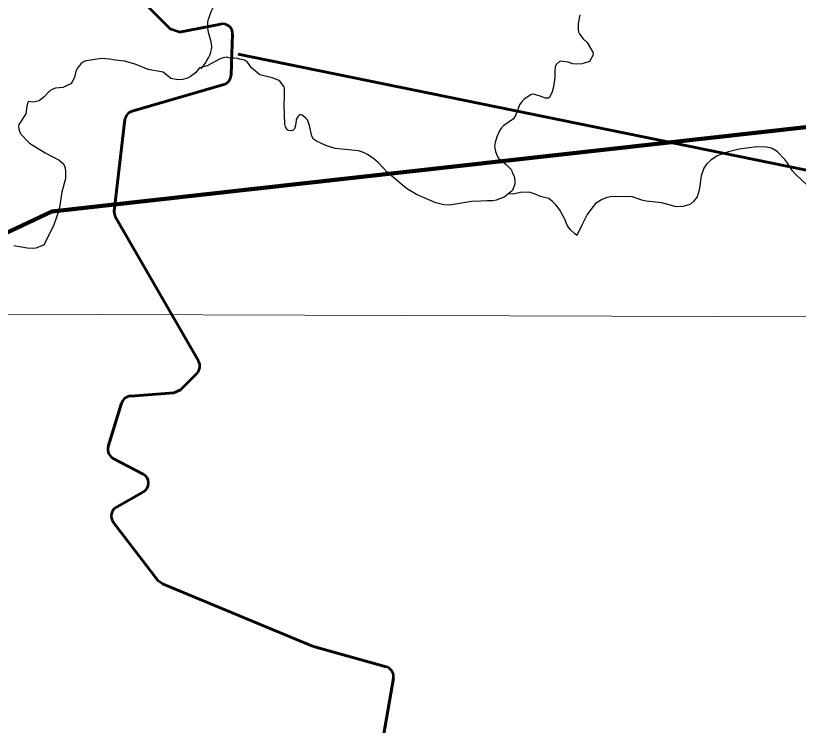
# Model space of a CAD drawing. Extents: x -1643653 to 4543381, y 1624270 to 13878484.
# Drawn here: x 740621 to 748402, y 8945147 to 8952202 of the extents above; entities that cross this region are included whole.
import ezdxf

# ---------------------------------------------------------------- set-up
doc = ezdxf.new("R2010")
doc.units = 0
doc.header["$LTSCALE"] = 200
for name, color, linetype, lineweight in [('1', 7, 'Continuous', 13), ('24', 7, 'Continuous', 25), ('59', 7, 'Continuous', 53), ('60', 7, 'Continuous', 13), ('9', 7, 'Continuous', 90)]:
    doc.layers.add(name, color=color, linetype=linetype, lineweight=lineweight)

msp = doc.modelspace()

# ---------------------------------------------------------------- linework, layer by layer
at = {"layer": '1'}
msp.add_line((565315.3, 8949866.8), (791497.7, 8949052.2), dxfattribs=at)
at = {"layer": '24'}
for points in [[(746228.6, 8952210.8), (746212.4, 8952124.5), (746211.9, 8952065.4), (746216.3, 8952042.5), (746230.5, 8952014.6), (746261.4, 8951973.3), (746301.9, 8951935.8), (746357.3, 8951840.2), (746360.8, 8951812.8), (746324.7, 8951746.9), (746253.6, 8951722.5), (746199.9, 8951718.8), (746161.2, 8951724.3), (746113.1, 8951738.6), (746037.2, 8951748.7), (746024.2, 8951743), (745993.5, 8951715.3), (745984.7, 8951694.1), (745980.1, 8951647.5), (745981, 8951586.3), (745969.2, 8951496), (745953.7, 8951445.7), (745926.8, 8951388.6), (745916.7, 8951383), (745888.2, 8951381.3), (745835.5, 8951403.2), (745767.7, 8951420.6), (745744.7, 8951418), (745673.4, 8951368.8)], [(743290.9, 8951495.2), (743248.2, 8951550.2), (743231.5, 8951561), (743171.6, 8951584.4), (743048.4, 8951615.2), (742965.9, 8951683.7), (742925.7, 8951738.8), (742894.4, 8951760.8), (742845.4, 8951768.3), (742815.9, 8951778.6), (742766, 8951777.7), (742716.6, 8951788.8), (742685.1, 8951783.5), (742648.7, 8951768.3), (742524.2, 8951702.7), (742447.7, 8951683), (742407.6, 8951634.3), (742357.9, 8951596.9), (742328.7, 8951581.1), (742280.7, 8951568.7), (742234, 8951565.1), (742165, 8951577.1), (742087.8, 8951638.7), (741938.6, 8951667.3), (741808.5, 8951720.2), (741704.5, 8951751), (741611.1, 8951758.6), (741553.7, 8951769.6), (741475.3, 8951774.6), (741320.3, 8951752.9), (741303.4, 8951747.1), (741273, 8951726.1), (741237.6, 8951687.6), (741218.7, 8951651.1), (741204.4, 8951588), (741183, 8951543), (741167.8, 8951524.4)], [(741167.8, 8951524.4), (741089.3, 8951489), (741089.3, 8951489), (741016, 8951482.8), (740973, 8951465.6), (740940.3, 8951435.8), (740904, 8951394.2), (740853, 8951356.3), (740802.3, 8951342.2), (740743.8, 8951348.2)], [(745673.4, 8951368.8), (745673.4, 8951368.8), (745644.8, 8951339.9), (745629.9, 8951314.3), (745593.7, 8951215.4), (745570.5, 8951177.6), (745475.6, 8951109.3), (745451, 8951086.2), (745435, 8951063.1), (745405.2, 8950998.6), (745387.4, 8950940.9), (745381.3, 8950901.3), (745392.1, 8950850.9), (745406.8, 8950807.8), (745421.6, 8950786.7), (745501.9, 8950717.6), (745549.8, 8950668.2), (745557.2, 8950643.6), (745577.6, 8950608.1), (745583.8, 8950560.8), (745581.8, 8950531.7), (745558.8, 8950463.7), (745476.4, 8950396.7), (745425, 8950376.6), (745398.1, 8950367.6), (745366.7, 8950360.9), (745313, 8950360.9), (745244, 8950357.1), (745154, 8950354), (744932.3, 8950319.4), (744878.5, 8950322.9), (744799.1, 8950341.5), (744605.3, 8950425.2), (744506.8, 8950483), (744313.3, 8950646.5), (744229.6, 8950737.5), (744182.7, 8950779.7), (744117.9, 8950823.4), (744077.7, 8950842.9), (744030.8, 8950858.7), (743797.2, 8950881.5), (743703.7, 8950911.4), (743611.1, 8950952.8), (743583.1, 8950975.6), (743564.7, 8951003.7), (743541.9, 8951111.5), (743520.7, 8951166.1), (743507, 8951183.2), (743470.1, 8951211.5), (743455.2, 8951217.2), (743444.2, 8951215.6), (743428.2, 8951203.4), (743408.1, 8951169.4), (743406.6, 8951126.7), (743392.1, 8951078), (743379.9, 8951062.8), (743364.8, 8951055.6), (743329.4, 8951061.5), (743319.3, 8951071), (743304.7, 8951095.8), (743295.6, 8951122), (743288.9, 8951318.1), (743294.6, 8951394.4), (743294.6, 8951481.4), (743290.9, 8951495.2)], [(740740.6, 8951344), (740732.7, 8951300.9), (740723.5, 8951227.5), (740653.5, 8951120.8), (740649.5, 8951099.8), (740653.7, 8951072.3), (740666.3, 8951035.6), (740724.8, 8950967.6), (740759, 8950935.8), (740915.7, 8950837.9), (741054.4, 8950764.3), (741094.9, 8950728.4), (741114.1, 8950689.2), (741117.5, 8950649.2), (741115.4, 8950581.4), (741081.2, 8950451.3), (741060.2, 8950314.6), (741048.6, 8950264.3), (741001.4, 8950124.1), (740907.9, 8949933.5), (740897.7, 8949920.9), (740820.4, 8949892.3), (740784.7, 8949888.2), (740735.3, 8949891.9), (740602.9, 8949913.7)], [(748490.4, 8950517), (748378, 8950622.7), (748339.6, 8950664), (748298.7, 8950730.8), (748267.4, 8950771.7), (748189.7, 8950850.3), (748135.7, 8950885.3), (748082.8, 8950893.4), (747987.7, 8950898.8), (747814.2, 8950875.3), (747707.5, 8950848.8), (747593.3, 8950807), (747531.8, 8950766.1), (747489.1, 8950725.6), (747461.7, 8950686.7), (747435.1, 8950610.3), (747416.8, 8950467.2), (747397.4, 8950401), (747359.6, 8950356.2), (747328.7, 8950328.7), (747314.8, 8950321.3), (747253.4, 8950305.9), (747188.5, 8950300.2), (747045.1, 8950342.4), (746888.5, 8950357), (746844.8, 8950368.1), (746753.6, 8950400.2), (746735.2, 8950403), (746688, 8950400), (746585.9, 8950403.8), (746531.3, 8950401.9), (746487.8, 8950390.7), (746443.8, 8950372.7), (746386.2, 8950333.2), (746347.4, 8950288.7), (746303.3, 8950225.4), (746251.6, 8950126.7), (746199.7, 8950016.8)], [(746199.7, 8950016.8), (746179.5, 8950032.8), (746132.9, 8950077.2), (746103.6, 8950119.4), (746079.2, 8950179.1), (746026, 8950275.2), (745992.1, 8950320.7), (745962.8, 8950352), (745921.4, 8950384.3), (745840, 8950404.2), (745786.3, 8950428.3), (745727.3, 8950445.9), (745640.7, 8950444.1), (745562.8, 8950428.4), (745522.7, 8950430.8)]]:
    msp.add_lwpolyline(points, dxfattribs=at)
msp.add_spline([(742465, 8951672.5), (742570.2, 8951896.3), (742530.8, 8952080.7), (742596.6, 8952304.5), (742780.8, 8952620.5), (742833.4, 8952791.7), (742793.9, 8953160.4), (742688.7, 8953489.6), (742715, 8953608.1), (742833.4, 8953555.4), (742938.7, 8953555.4), (743136.1, 8953779.2), (743280.8, 8954161.1), (743478.2, 8954332.2), (743780.8, 8954635.1), (744030.8, 8955095.9), (744188.8, 8955556.8), (744215.1, 8955938.6), (744123, 8956320.5), (743886.1, 8956926.2)], degree=3, dxfattribs=at)
at = {"layer": '59'}
for p, q in [((742250, 8952039.6), (742659.2, 8952118.5)), ((742778.1, 8952016.6), (742770.8, 8951822.7)), ((742770.8, 8951822.7), (742762.9, 8951611.4)), ((752064, 8949931.3), (742833.2, 8951820.3)), ((742833.2, 8951820.3), (752064, 8949931.3)), ((741779, 8951252.5), (742691.1, 8951519.1)), ((742691.1, 8951519.1), (741779, 8951252.5)), ((741707.8, 8951168.2), (741601, 8950259.6)), ((741613.8, 8950197.8), (742439.4, 8948770)), ((742194.9, 8948453.6), (741761.7, 8948420.3)), ((741541.2, 8947918.3), (741673.8, 8948350)), ((741673.8, 8948350), (741541.2, 8947918.3)), ((741889.4, 8947643.5), (741590.4, 8947800.3)), ((741590.4, 8947800.3), (741889.4, 8947643.5)), ((741622, 8947316.5), (741891.8, 8947467.7)), ((741891.8, 8947467.7), (741622, 8947316.5)), ((741591.5, 8947168.5), (742038.5, 8946584.7)), ((742079.6, 8946553.1), (743570.8, 8945934.9)), ((743582.2, 8945930.9), (744305.5, 8945728.9)), ((744280.4, 8945063), (744377.1, 8945615.3)), ((744377.1, 8945615.3), (744280.4, 8945063))]:
    msp.add_line(p, q, dxfattribs=at)
for points in [[(742659.2, 8952118.5), (742250, 8952039.6), (742160.5, 8952066.9), (741198, 8953024.9), (740957.3, 8953264.4)], [(740957.3, 8953264.4), (741198, 8953024.9), (742160.5, 8952066.9)], [(742762.9, 8951611.4), (742770.8, 8951822.7), (742778.1, 8952016.6)], [(742439.4, 8948770), (741613.8, 8950197.8), (741601, 8950259.6), (741707.8, 8951168.2)], [(741761.7, 8948420.3), (742194.9, 8948453.6), (742258.2, 8948482.8), (742423.7, 8948649.4)], [(742423.7, 8948649.4), (742258.2, 8948482.8), (742194.9, 8948453.6)], [(744305.5, 8945728.9), (743582.2, 8945930.9), (743570.8, 8945934.9), (742079.6, 8946553.1), (742038.5, 8946584.7), (741591.5, 8947168.5)]]:
    msp.add_lwpolyline(points, dxfattribs=at)
for centre, start, end in [((742678.1, 8952020.3), 357.85949, 100.91135), ((742678.1, 8952020.3), 357.85949, 100.91135), ((742663, 8951615.1), 286.29548, 357.85949), ((742663, 8951615.1), 286.29548, 357.85949), ((741807.1, 8951156.5), 106.29547, 173.29761), ((741807.1, 8951156.5), 106.29547, 173.29761), ((742352.8, 8948719.9), 315.17939, 30.03707), ((742352.8, 8948719.9), 315.17939, 30.03707), ((741769.4, 8948320.6), 94.39321, 162.92955), ((741769.4, 8948320.6), 94.39321, 162.92955), ((741636.8, 8947888.9), 162.92955, 242.31803), ((741636.8, 8947888.9), 162.92955, 242.31803), ((741842.9, 8947554.9), 299.26714, 62.31803), ((741842.9, 8947554.9), 299.26714, 62.31803), ((741670.9, 8947229.3), 119.26715, 217.43716), ((741670.9, 8947229.3), 119.26715, 217.43716), ((744278.6, 8945632.6), 350.06556, 74.39354), ((744278.6, 8945632.6), 350.06556, 74.39354)]:
    msp.add_arc(centre, 100, start, end, dxfattribs=at)
at = {"layer": '60', "lineweight": 25}
msp.add_spline([(814781, 9009175.5), (814787.2, 9009173.4), (814796.9, 9009173.4), (814799.4, 9009172.4), (814805.1, 9009174.5), (814805.6, 9009176.5), (814811.7, 9009179.5), (814811.7, 9009179.5), (814801.5, 9009181), (814790.7, 9009181.5), (814784.1, 9009183.1), (814777.4, 9009185.1), (814778.4, 9009175.5)], degree=3, dxfattribs=at)
at = {"layer": '9'}
msp.add_lwpolyline([(737921.5, 8948812.5), (740981.3, 8950253.8), (750519.5, 8951321.2), (750521.5, 8957798.6)], dxfattribs=at)

doc.saveas('drawing.dxf')
